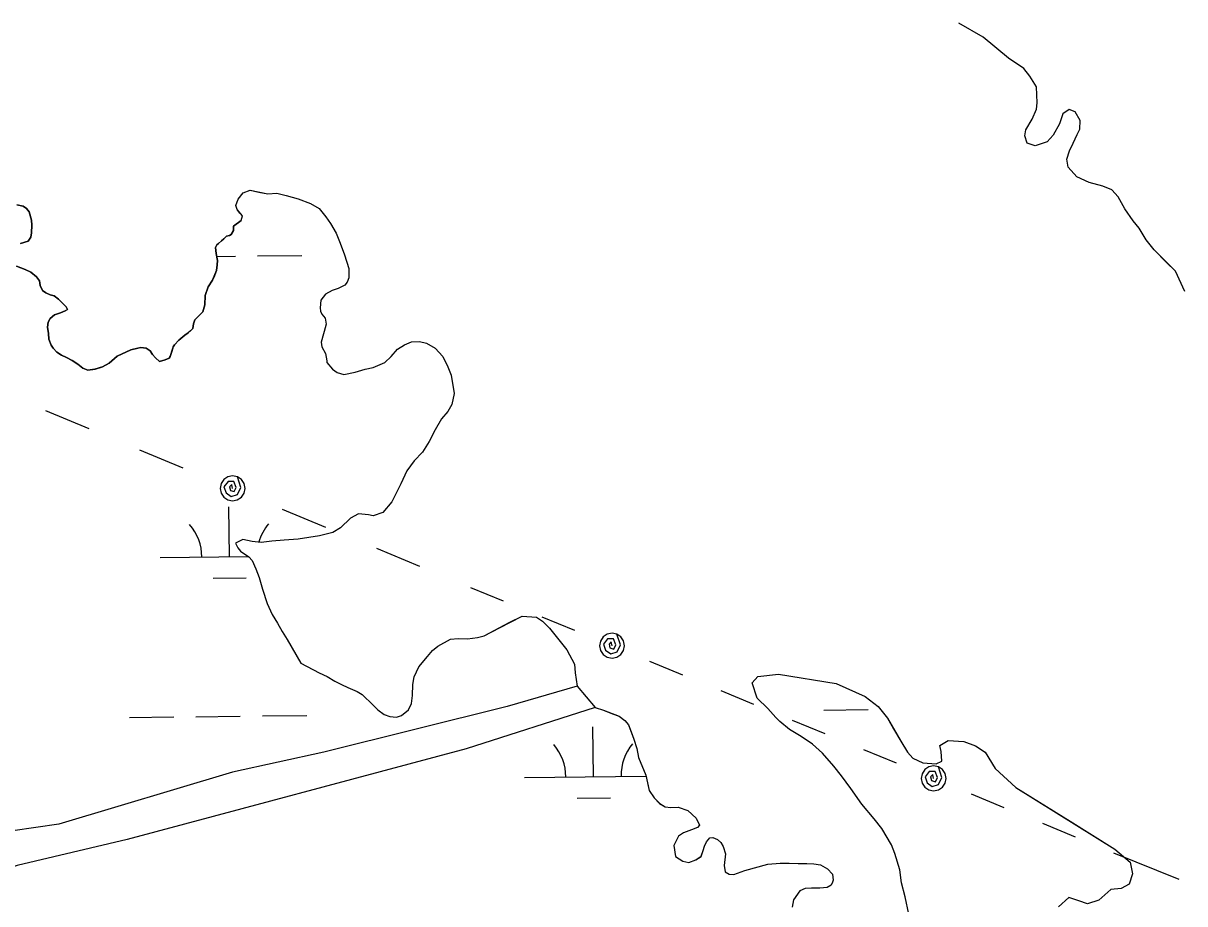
# Model space of a CAD drawing. Extents: x 3734862 to 3772949, y 391520 to 417239.
# Drawn here: x 3755585 to 3756424, y 414076 to 414713 of the extents above; entities that cross this region are included whole.
import ezdxf

# ---------------------------------------------------------------- set-up
doc = ezdxf.new("R2010")
doc.units = 0
for name, color, linetype in [('V-TOPO-SHOR', 7, 'Continuous'), ('V-UTIL-LINE', 7, 'Continuous'), ('V-WETL-SWMP', 7, 'Continuous')]:
    doc.layers.add(name, color=color, linetype=linetype)

msp = doc.modelspace()

# ---------------------------------------------------------------- linework, layer by layer
at = {"layer": 'V-TOPO-SHOR'}
for points in [[(3756424.2, 414518.7), (3756417.41, 414533.6), (3756411.08, 414539.86), (3756401.97, 414548.85), (3756396.41, 414556.29), (3756391.24, 414564.52), (3756386.88, 414570), (3756380.92, 414578.62), (3756376.14, 414587.25), (3756371.39, 414592.34), (3756365.08, 414595.05), (3756355.22, 414597.74), (3756346.15, 414601.62), (3756339.81, 414608.66), (3756338.98, 414614.56), (3756340.91, 414620.47), (3756343.63, 414626), (3756346.34, 414632.31), (3756348.28, 414636.26), (3756348.64, 414642.56), (3756345.06, 414648.83), (3756340.72, 414650.38), (3756336.02, 414647.2), (3756333.7, 414640.1), (3756329.03, 414631.81), (3756324.73, 414627.05), (3756316.1, 414624.24), (3756310.18, 414626.18), (3756308.57, 414631.28), (3756309.33, 414635.61), (3756314, 414643.51), (3756317.11, 414650.62), (3756317.47, 414655.34), (3756317, 414666.75), (3756312.23, 414674.59), (3756307.87, 414680.07), (3756296.8, 414687.48), (3756278.6, 414702.7), (3756260.83, 414712.82)], [(3755742.16, 414570.1), (3755743.12, 414573.42), (3755741.34, 414575.56), (3755739.18, 414578.09), (3755738.38, 414581.01), (3755739.91, 414585.51), (3755743.59, 414590.22), (3755748.66, 414592.01), (3755754.92, 414590.69), (3755761.56, 414589.36), (3755768.01, 414589.99), (3755774.66, 414588.28), (3755783.46, 414585.79), (3755792.27, 414582.53), (3755798.55, 414578.86), (3755803.47, 414572.84), (3755806.82, 414567.98), (3755810.77, 414560.97), (3755813.75, 414553.76), (3755816.93, 414545.38), (3755819.92, 414535.44), (3755819.96, 414528.8), (3755818.81, 414525.67), (3755817.07, 414523.32), (3755812.2, 414520.94), (3755807.91, 414519.55), (3755803.04, 414516.98), (3755799.75, 414512.47), (3755799.2, 414506.99), (3755799.61, 414504.65), (3755800.6, 414502.31), (3755802.96, 414499.59), (3755803.58, 414495.11), (3755802.25, 414489.82), (3755801.29, 414486.5), (3755799.95, 414482.19), (3755800.56, 414478.88), (3755803.13, 414474.01), (3755804.14, 414468.55), (3755804.15, 414467.38), (3755808.08, 414462.72), (3755811.61, 414460.2), (3755816.31, 414458.67), (3755824.5, 414460.48), (3755831.71, 414462.67), (3755837.57, 414463.88), (3755845.94, 414467.45), (3755850.6, 414471.78), (3755855.25, 414477.08), (3755860.12, 414480.24), (3755865.37, 414482.42), (3755871.04, 414482.65), (3755876.12, 414481.51), (3755882.4, 414477.84), (3755887.9, 414471.82), (3755891.66, 414464.42), (3755893.85, 414458.38), (3755896.08, 414445.12), (3755894.57, 414437.1), (3755891.48, 414432), (3755887.02, 414426.7), (3755882.39, 414418.86), (3755878.14, 414410.43), (3755873.31, 414402.59), (3755867.29, 414396.3), (3755861.87, 414389.24), (3755857.64, 414379.83), (3755851.08, 414366.71), (3755844.69, 414359.05), (3755837.67, 414356.66), (3755834.15, 414357.42), (3755826.92, 414357.96), (3755821.28, 414354.8), (3755814.09, 414347.91), (3755808.45, 414344.56), (3755798.7, 414342.15), (3755783.48, 414339.71), (3755773.33, 414339.06), (3755764.35, 414338.22), (3755756.74, 414337.2), (3755750.1, 414338.13), (3755743.45, 414339.45), (3755738.19, 414336.88), (3755739.78, 414333.38), (3755741.75, 414331.04), (3755747.63, 414326.98), (3755750.19, 414324.26), (3755752.77, 414318.22), (3755755.15, 414311.99), (3755757.55, 414303.61), (3755760.93, 414293.08), (3755764.5, 414285.29), (3755768.45, 414279.07), (3755771.81, 414272.84), (3755775.36, 414267.2), (3755785.43, 414250.08), (3755798.56, 414242.94), (3755804.44, 414240.43), (3755809.93, 414236.96), (3755814.63, 414234.64), (3755819.33, 414232.53)], [(3755582.71, 414553.47), (3755588.16, 414555.26), (3755590.09, 414558.2), (3755590.66, 414561.12), (3755590.81, 414566.78), (3755590.6, 414570.49), (3755589, 414576.52), (3755587.03, 414578.85), (3755584.68, 414580.4), (3755579.99, 414581.54)], [(3755742.16, 414570.1), (3755736.53, 414565.97), (3755736.54, 414564.4), (3755736.55, 414562.84), (3755735.01, 414560.1), (3755733.84, 414559.32), (3755731.5, 414558.72), (3755729.56, 414556.95), (3755728.02, 414555.38), (3755725.69, 414553.41), (3755724.52, 414552.62), (3755723.75, 414550.67), (3755723.96, 414548.72), (3755724.18, 414546.18), (3755724.99, 414541.31), (3755724.81, 414537.99), (3755724.45, 414534.09), (3755722.91, 414530.18), (3755721.57, 414527.05), (3755718.28, 414522.16), (3755716.18, 414515.9), (3755715.83, 414509.07), (3755714.5, 414503.99), (3755708.68, 414498.3), (3755707.73, 414495.36), (3755707.36, 414492.04), (3755705.61, 414490.47), (3755703.87, 414488.9), (3755701.54, 414487.33), (3755697.07, 414483.59), (3755693.98, 414480.26), (3755693.01, 414478.88), (3755692.82, 414477.71), (3755692.05, 414475.37), (3755690.91, 414471.85), (3755690.14, 414470.67), (3755687.22, 414469.29), (3755683.13, 414468.29), (3755680.19, 414470.8), (3755678.22, 414473.13), (3755676.45, 414475.85), (3755673.51, 414477.78), (3755669.6, 414478.34), (3755667.46, 414477.74), (3755662.4, 414476.73), (3755652.48, 414471.99), (3755646.66, 414466.88), (3755642, 414464.32), (3755636.54, 414462.53), (3755631.28, 414461.91), (3755627.76, 414463.25), (3755624.04, 414466.15), (3755620.12, 414468.86), (3755616.01, 414470.98), (3755612.29, 414472.71), (3755608.96, 414475.03), (3755606.21, 414477.74), (3755604.83, 414480.07), (3755603.25, 414484.35), (3755602.83, 414488.45), (3755602.21, 414493.12), (3755602.78, 414496.64), (3755604.12, 414499.38), (3755607.23, 414501.93), (3755611.71, 414503.33), (3755615.01, 414504.72), (3755616.76, 414505.9), (3755615.77, 414507.65), (3755614.6, 414509), (3755610.08, 414513.27), (3755606.95, 414515.59), (3755604.21, 414516.35), (3755601.08, 414517.89), (3755598.53, 414519.63), (3755596.95, 414523.13), (3755596.34, 414526.64), (3755594.37, 414529.35), (3755590.25, 414532.84), (3755586.15, 414534.76), (3755579.89, 414537.06)], [(3755819.33, 414232.53), (3755825.99, 414229.64), (3755829.71, 414227.32), (3755832.47, 414224.41), (3755834.63, 414222.47), (3755840.92, 414216.26), (3755845.43, 414212.97), (3755849.74, 414211.43), (3755854.43, 414210.88), (3755858.13, 414212.27), (3755863.18, 414216.4), (3755865.3, 414220.91), (3755866.05, 414226.58), (3755866.19, 414234.58), (3755867.33, 414240.26), (3755870.6, 414247.31), (3755876.8, 414254.96), (3755880.48, 414259.29), (3755884.37, 414262.24), (3755893.52, 414267.38), (3755898.98, 414267.8), (3755905.82, 414267.65), (3755913.04, 414268.48), (3755917.72, 414269.68), (3755923.36, 414272.65), (3755936.41, 414279.56), (3755945.36, 414283.92), (3755955.72, 414283.21), (3755960.03, 414280.3), (3755964.95, 414275.45), (3755977.54, 414259.72), (3755983.08, 414249.4), (3755983.71, 414242.96), (3755985.14, 414233.4)], [(3756176.19, 414168.46), (3756170.64, 414175.51), (3756162.31, 414184.9), (3756155.19, 414191.54), (3756146.89, 414196.99), (3756138.59, 414202.06), (3756131.47, 414207.92), (3756128.7, 414210.65), (3756122.75, 414217.3), (3756115.23, 414224.73), (3756111.62, 414235.73), (3756115.52, 414240.47), (3756130.46, 414242.14), (3756172.22, 414235.33), (3756193.13, 414226.02), (3756202.62, 414218.6), (3756209.37, 414210.38), (3756213.75, 414202.54), (3756218.92, 414193.52), (3756223.69, 414185.69), (3756227.65, 414181.38), (3756234.76, 414177.89), (3756244.6, 414177.16), (3756248.52, 414179.16), (3756248.09, 414186.23), (3756247.27, 414190.56), (3756253.15, 414194.14), (3756264.57, 414193.42), (3756272.85, 414190.33), (3756279.96, 414185.65), (3756287.12, 414173.9), (3756302.16, 414160.22), (3756341.28, 414135.68), (3756373.67, 414115.43), (3756384.75, 414106.05), (3756386.38, 414097.8), (3756384.06, 414090.31), (3756378.19, 414087.12), (3756370.71, 414086.29), (3756362.1, 414078.76), (3756353.86, 414075.95), (3756347.55, 414078.27), (3756340.45, 414080.59), (3756333.02, 414073.85)], [(3755985.14, 414233.4), (3755934.45, 414218.62), (3755801.83, 414185.73), (3755735.91, 414171.24), (3755610.36, 414133.71), (3755577.18, 414128.81), (3755505.77, 414109.17)], [(3755997.93, 414218.05), (3755904.75, 414188.15), (3755659.85, 414122.51), (3755580.27, 414103.64), (3755558.83, 414096.47), (3755548.29, 414095.22), (3755540.09, 414095.17), (3755531.5, 414094.73), (3755526.04, 414093.91), (3755518.77, 414091.67)], [(3755997.93, 414218.05), (3756004, 414215.94), (3756010.66, 414213.44), (3756015.35, 414211.72), (3756019.47, 414208.62), (3756022.23, 414205.32), (3756024.02, 414200.45), (3756026.01, 414195.18), (3756028.2, 414188.36), (3756029.41, 414181.93), (3756032.19, 414174.91), (3756034.57, 414169.07), (3756036.18, 414162.24), (3756037.18, 414157.95), (3756040.73, 414152.71), (3756044.66, 414148.43), (3756048.59, 414146.11), (3756052.69, 414145.75), (3756058.16, 414145.98), (3756065.01, 414143.48), (3756071.1, 414138.06), (3756073.48, 414132.8), (3756071.92, 414131.23), (3756067.64, 414129.44), (3756061.79, 414127.45), (3756058.29, 414124.89), (3756054.82, 414118.23), (3756056.04, 414110.23), (3756061.53, 414106.75), (3756065.64, 414105.79), (3756070.71, 414107.78), (3756074.6, 414110.34), (3756076.13, 414114.46), (3756077.09, 414117.59), (3756078.44, 414120.92), (3756080.96, 414123.67), (3756083.1, 414124.07), (3756086.43, 414122.53), (3756088.79, 414120.4), (3756090.57, 414117.48), (3756092.16, 414112.22), (3756091.24, 414103.62), (3756092.05, 414099.13), (3756094.79, 414097.39), (3756098.31, 414097.22), (3756106.3, 414100.2), (3756122.87, 414104.6), (3756131.66, 414105.44), (3756138.3, 414105.48), (3756144.74, 414105.13), (3756150.99, 414105.17), (3756156.07, 414105.01), (3756160.96, 414104.26), (3756165.86, 414101.36), (3756169.6, 414097.48), (3756170.02, 414092.99), (3756169.64, 414091.62), (3756168.67, 414089.47), (3756165.75, 414087.69), (3756160.48, 414087.27), (3756154.43, 414087.23), (3756149.74, 414087.2), (3756146.04, 414085.42), (3756141.4, 414078.94), (3756140.46, 414073.47)], [(3756224.84, 414068.43), (3756222, 414081), (3756219.58, 414091.22), (3756218.34, 414100.66), (3756214.72, 414112.43), (3756212.32, 414118.72), (3756205.16, 414130.48), (3756199.61, 414137.52), (3756190.88, 414148.09), (3756182.94, 414159.45), (3756176.19, 414168.46)]]:
    msp.add_lwpolyline(points, dxfattribs=at)
at = {"layer": 'V-UTIL-LINE'}
for points in [[(3755600.72, 414432.72), (3755632, 414419.71)], [(3755668.8, 414404.39), (3755700.08, 414391.38)], [(3755735.96, 414376.45), (3755735.36, 414379.26), (3755733.77, 414377.56), (3755734.41, 414374.89), (3755737.23, 414374.07), (3755738.68, 414377.14), (3755737, 414381.52), (3755732.73, 414381.36), (3755729.74, 414377.53), (3755731.27, 414373.22), (3755734.93, 414370.65), (3755739.54, 414372.05), (3755741.95, 414377.01), (3755739.42, 414384.76), (3755735.97, 414385.45), (3755732.53, 414384.77), (3755729.6, 414382.82), (3755727.65, 414379.91), (3755726.96, 414376.46), (3755727.64, 414373.02), (3755729.58, 414370.09), (3755732.5, 414368.14), (3755735.94, 414367.45), (3755739.39, 414368.13), (3755742.31, 414370.07), (3755744.27, 414372.99), (3755744.96, 414376.43), (3755744.28, 414379.88), (3755742.33, 414382.8), (3755739.42, 414384.76)], [(3755771.84, 414361.52), (3755803.12, 414348.5)], [(3755839.92, 414333.19), (3755871.2, 414320.17)], [(3755907.99, 414304.86), (3755931.65, 414295.09)], [(3755959.48, 414283.6), (3755983.14, 414273.83)], [(3756010.28, 414262.63), (3756009.67, 414265.44), (3756008.09, 414263.73), (3756008.74, 414261.06), (3756011.55, 414260.25), (3756012.99, 414263.33), (3756011.3, 414267.7), (3756007.04, 414267.54), (3756004.05, 414263.7), (3756005.6, 414259.39), (3756009.26, 414256.83), (3756013.87, 414258.25), (3756016.27, 414263.2), (3756013.71, 414270.95), (3756010.27, 414271.63), (3756006.82, 414270.94), (3756003.91, 414268.98), (3756001.96, 414266.06), (3756001.28, 414262.62), (3756001.96, 414259.17), (3756003.92, 414256.26), (3756006.84, 414254.31), (3756010.29, 414253.63), (3756013.73, 414254.32), (3756016.65, 414256.27), (3756018.6, 414259.19), (3756019.28, 414262.64), (3756018.59, 414266.08), (3756016.63, 414269), (3756013.71, 414270.95)], [(3756037.41, 414251.42), (3756061.07, 414241.66)], [(3756088.9, 414230.17), (3756112.56, 414220.4)], [(3756140.39, 414208.91), (3756164.05, 414199.14)], [(3756191.88, 414187.65), (3756215.54, 414177.88)], [(3756242.67, 414166.68), (3756242.06, 414169.49), (3756240.48, 414167.78), (3756241.13, 414165.11), (3756243.95, 414164.3), (3756245.39, 414167.38), (3756243.7, 414171.75), (3756239.43, 414171.59), (3756236.45, 414167.75), (3756237.99, 414163.44), (3756241.66, 414160.87), (3756246.27, 414162.29), (3756248.66, 414167.25), (3756246.11, 414175), (3756242.66, 414175.68), (3756239.22, 414174.99), (3756236.3, 414173.03), (3756234.35, 414170.11), (3756233.67, 414166.67), (3756234.36, 414163.22), (3756236.32, 414160.31), (3756239.24, 414158.36), (3756242.68, 414157.68), (3756246.13, 414158.37), (3756249.04, 414160.32), (3756250.99, 414163.24), (3756251.67, 414166.69), (3756250.98, 414170.13), (3756249.03, 414173.05), (3756246.11, 414175)], [(3756269.81, 414155.47), (3756293.47, 414145.71)], [(3756321.3, 414134.22), (3756344.96, 414124.45)], [(3756372.79, 414112.96), (3756419.79, 414093.79)]]:
    msp.add_lwpolyline(points, dxfattribs=at)
at = {"layer": 'V-WETL-SWMP'}
for p, q in [((3756278.6, 414702.7), (3756260.83, 414712.82)), ((3756296.8, 414687.47), (3756278.6, 414702.7)), ((3756307.87, 414680.07), (3756296.8, 414687.47)), ((3756312.23, 414674.59), (3756307.87, 414680.07)), ((3756317, 414666.75), (3756312.23, 414674.59)), ((3756317.47, 414655.34), (3756317, 414666.75)), ((3756317.11, 414650.62), (3756317.47, 414655.34)), ((3756314, 414643.51), (3756317.11, 414650.62)), ((3756336.02, 414647.2), (3756333.7, 414640.1)), ((3756340.72, 414650.38), (3756336.02, 414647.2)), ((3756345.06, 414648.83), (3756340.72, 414650.38)), ((3756348.64, 414642.56), (3756345.06, 414648.83)), ((3756309.33, 414635.61), (3756314, 414643.51)), ((3756333.7, 414640.1), (3756329.03, 414631.81)), ((3756348.28, 414636.26), (3756348.64, 414642.56)), ((3756308.57, 414631.28), (3756309.33, 414635.61)), ((3756310.18, 414626.18), (3756308.57, 414631.28)), ((3756329.03, 414631.81), (3756324.73, 414627.06)), ((3756343.63, 414626), (3756346.34, 414632.31)), ((3756346.34, 414632.31), (3756348.28, 414636.26)), ((3756316.09, 414624.24), (3756310.18, 414626.18)), ((3756324.73, 414627.06), (3756316.09, 414624.24)), ((3756338.98, 414614.56), (3756340.91, 414620.47)), ((3756340.91, 414620.47), (3756343.63, 414626)), ((3756339.81, 414608.66), (3756338.98, 414614.56)), ((3756346.15, 414601.62), (3756339.81, 414608.66)), ((3756355.22, 414597.74), (3756346.15, 414601.62)), ((3756365.08, 414595.05), (3756355.22, 414597.74)), ((3756371.39, 414592.33), (3756365.08, 414595.05)), ((3756376.14, 414587.25), (3756371.39, 414592.33)), ((3756380.92, 414578.62), (3756376.14, 414587.25)), ((3756386.88, 414570), (3756380.92, 414578.62)), ((3756391.24, 414564.52), (3756386.88, 414570)), ((3756396.41, 414556.29), (3756391.24, 414564.52)), ((3756401.97, 414548.85), (3756396.41, 414556.29)), ((3755754.02, 414544.5), (3755786.02, 414544.84)), ((3756417.41, 414533.61), (3756401.97, 414548.85)), ((3755724.51, 414544.19), (3755738.03, 414544.33)), ((3756424.2, 414518.7), (3756417.41, 414533.61)), ((3755733.73, 414327.03), (3755733.35, 414363.03)), ((3755683.73, 414326.5), (3755747.35, 414327.17)), ((3755721.89, 414311.47), (3755745.89, 414311.73)), ((3755661.54, 414210.83), (3755693.54, 414211.17)), ((3755709.54, 414211.33), (3755741.54, 414211.67)), ((3755757.54, 414211.84), (3755789.54, 414212.18)), ((3756163.42, 414216.13), (3756195.42, 414216.47)), ((3755996.86, 414167.94), (3755996.48, 414203.93)), ((3755946.86, 414167.41), (3756034.74, 414168.34)), ((3755985.02, 414152.38), (3756009.02, 414152.63))]:
    msp.add_line(p, q, dxfattribs=at)
for points in [[(3755735.01, 414560.1), (3755736.55, 414562.84), (3755736.53, 414565.97), (3755742.16, 414570.1), (3755743.12, 414573.42), (3755739.18, 414578.09), (3755738.38, 414581.01), (3755739.91, 414585.51), (3755743.59, 414590.22), (3755748.66, 414592.01), (3755761.57, 414589.36), (3755768.01, 414589.99), (3755774.66, 414588.28), (3755783.46, 414585.79), (3755792.27, 414582.53), (3755798.55, 414578.86), (3755803.47, 414572.84), (3755806.82, 414567.98), (3755810.77, 414560.97), (3755813.75, 414553.76), (3755816.93, 414545.39), (3755819.92, 414535.44), (3755819.96, 414528.8), (3755818.81, 414525.67), (3755817.07, 414523.32), (3755812.2, 414520.94), (3755807.91, 414519.55), (3755803.05, 414516.98), (3755799.75, 414512.46), (3755799.2, 414506.99), (3755799.61, 414504.65), (3755800.6, 414502.31), (3755802.96, 414499.59), (3755803.58, 414495.11), (3755802.24, 414489.82), (3755799.95, 414482.19), (3755800.56, 414478.88), (3755803.13, 414474.01), (3755804.14, 414468.55), (3755804.15, 414467.38), (3755808.08, 414462.72), (3755811.61, 414460.2), (3755816.31, 414458.67), (3755824.5, 414460.48), (3755831.71, 414462.67), (3755837.57, 414463.88), (3755845.94, 414467.45), (3755850.6, 414471.78), (3755855.25, 414477.08), (3755860.12, 414480.24), (3755865.38, 414482.42), (3755871.04, 414482.65), (3755876.12, 414481.51), (3755882.4, 414477.84), (3755887.9, 414471.82), (3755891.66, 414464.42), (3755893.85, 414458.38), (3755896.08, 414445.12), (3755894.57, 414437.1), (3755891.48, 414432), (3755887.02, 414426.7), (3755882.39, 414418.86), (3755878.14, 414410.43), (3755873.31, 414402.59), (3755867.3, 414396.3), (3755861.87, 414389.24), (3755857.64, 414379.84), (3755851.08, 414366.71), (3755844.69, 414359.05), (3755837.67, 414356.66), (3755834.15, 414357.42), (3755826.92, 414357.96), (3755821.28, 414354.8), (3755814.1, 414347.92), (3755808.45, 414344.56), (3755798.7, 414342.15), (3755783.48, 414339.71), (3755773.33, 414339.06), (3755764.35, 414338.22), (3755756.75, 414337.2), (3755750.1, 414338.13), (3755743.45, 414339.45), (3755738.19, 414336.88), (3755739.78, 414333.38), (3755741.75, 414331.04), (3755747.63, 414326.98), (3755750.19, 414324.26), (3755752.77, 414318.23), (3755755.15, 414311.99), (3755757.55, 414303.61), (3755760.94, 414293.08), (3755764.5, 414285.29), (3755768.45, 414279.07), (3755771.81, 414272.84), (3755775.36, 414267.2), (3755785.43, 414250.08), (3755798.56, 414242.94), (3755804.44, 414240.44), (3755809.93, 414236.96), (3755814.63, 414234.64), (3755819.33, 414232.53)], [(3755579.99, 414581.54), (3755584.68, 414580.4), (3755587.03, 414578.85), (3755589, 414576.52), (3755590.6, 414570.49), (3755590.82, 414566.78), (3755590.66, 414561.12), (3755590.09, 414558.2), (3755588.16, 414555.26), (3755582.71, 414553.47)], [(3755579.89, 414537.06), (3755586.15, 414534.76), (3755590.25, 414532.84), (3755594.37, 414529.35), (3755596.34, 414526.64), (3755596.95, 414523.13), (3755598.53, 414519.63), (3755601.08, 414517.89), (3755604.21, 414516.35), (3755606.95, 414515.59), (3755610.08, 414513.27), (3755614.6, 414509), (3755615.77, 414507.65), (3755616.76, 414505.9), (3755615.01, 414504.72), (3755611.71, 414503.33), (3755607.23, 414501.93), (3755604.12, 414499.38), (3755602.78, 414496.64), (3755602.21, 414493.12), (3755602.83, 414488.45), (3755603.25, 414484.35), (3755604.83, 414480.07), (3755606.21, 414477.74), (3755608.96, 414475.03), (3755612.29, 414472.71), (3755616.01, 414470.98), (3755620.12, 414468.86), (3755624.04, 414466.15), (3755627.76, 414463.25), (3755631.28, 414461.91), (3755636.55, 414462.53), (3755642, 414464.32), (3755646.66, 414466.88), (3755652.48, 414471.99), (3755662.4, 414476.74), (3755667.46, 414477.74), (3755669.6, 414478.34), (3755673.51, 414477.78), (3755676.45, 414475.85), (3755678.22, 414473.13), (3755680.19, 414470.8), (3755683.13, 414468.29), (3755687.22, 414469.29), (3755690.13, 414470.67), (3755690.91, 414471.85), (3755692.82, 414477.71), (3755693.01, 414478.88), (3755693.97, 414480.26), (3755697.07, 414483.59), (3755701.54, 414487.33), (3755703.87, 414488.9), (3755707.36, 414492.04), (3755707.73, 414495.36), (3755708.68, 414498.3), (3755714.5, 414503.99), (3755715.83, 414509.07), (3755716.18, 414515.9), (3755718.28, 414522.16), (3755721.57, 414527.05), (3755724.45, 414534.09), (3755724.81, 414538), (3755724.98, 414541.31), (3755724.17, 414546.18), (3755723.75, 414550.67), (3755724.52, 414552.62), (3755725.69, 414553.41), (3755728.02, 414555.38), (3755729.57, 414556.95), (3755731.5, 414558.72), (3755733.84, 414559.32), (3755735.01, 414560.1)], [(3755819.33, 414232.53), (3755825.99, 414229.64), (3755829.71, 414227.32), (3755832.47, 414224.41), (3755834.63, 414222.47), (3755840.92, 414216.26), (3755845.43, 414212.97), (3755849.74, 414211.43), (3755854.43, 414210.88), (3755858.13, 414212.27), (3755863.18, 414216.4), (3755865.3, 414220.91), (3755866.04, 414226.58), (3755866.19, 414234.58), (3755867.33, 414240.26), (3755870.6, 414247.31), (3755876.8, 414254.96), (3755880.48, 414259.28), (3755884.37, 414262.24), (3755893.52, 414267.38), (3755898.98, 414267.8), (3755905.82, 414267.65), (3755913.04, 414268.48), (3755917.72, 414269.68), (3755936.4, 414279.57), (3755945.36, 414283.92), (3755955.72, 414283.21), (3755960.03, 414280.3), (3755964.95, 414275.45), (3755977.55, 414259.71), (3755983.08, 414249.4), (3755983.71, 414242.96), (3755985.14, 414233.4), (3755997.93, 414218.05), (3756004, 414215.94), (3756015.35, 414211.72), (3756019.47, 414208.62), (3756022.23, 414205.32), (3756026.01, 414195.18), (3756028.2, 414188.36), (3756029.41, 414181.93), (3756034.57, 414169.07), (3756037.18, 414157.95), (3756040.73, 414152.7), (3756044.67, 414148.43), (3756048.59, 414146.11), (3756052.69, 414145.75), (3756058.16, 414145.98), (3756065.01, 414143.48), (3756071.1, 414138.06), (3756073.48, 414132.8), (3756071.92, 414131.23), (3756067.64, 414129.44), (3756061.79, 414127.45), (3756058.29, 414124.89), (3756054.82, 414118.23), (3756056.04, 414110.23), (3756061.53, 414106.75), (3756065.64, 414105.8), (3756070.71, 414107.78), (3756074.6, 414110.35), (3756076.13, 414114.46), (3756077.09, 414117.59), (3756078.44, 414120.92), (3756080.96, 414123.67), (3756083.1, 414124.07), (3756086.43, 414122.53), (3756088.79, 414120.4), (3756090.57, 414117.48), (3756092.16, 414112.22), (3756091.24, 414103.62), (3756092.05, 414099.13), (3756094.8, 414097.39), (3756098.31, 414097.22), (3756106.3, 414100.2), (3756122.87, 414104.6), (3756131.66, 414105.44), (3756138.3, 414105.48), (3756144.74, 414105.13), (3756150.99, 414105.17), (3756156.07, 414105.01), (3756160.96, 414104.26), (3756165.86, 414101.36), (3756169.6, 414097.48), (3756170.02, 414092.99), (3756169.64, 414091.62), (3756168.67, 414089.47), (3756165.75, 414087.69), (3756160.48, 414087.27), (3756149.74, 414087.2), (3756146.04, 414085.42), (3756141.4, 414078.94), (3756140.46, 414073.47)], [(3756146.89, 414196.99), (3756138.59, 414202.06), (3756131.47, 414207.91), (3756128.7, 414210.65), (3756122.75, 414217.3), (3756115.23, 414224.73), (3756111.62, 414235.73), (3756115.52, 414240.47), (3756130.46, 414242.14), (3756172.22, 414235.33), (3756193.13, 414226.02), (3756202.62, 414218.6), (3756209.37, 414210.38), (3756218.92, 414193.52), (3756223.69, 414185.68), (3756227.65, 414181.38), (3756234.76, 414177.89), (3756244.6, 414177.16), (3756248.52, 414179.16), (3756248.08, 414186.23), (3756247.27, 414190.56), (3756253.15, 414194.14), (3756264.57, 414193.42), (3756272.85, 414190.33), (3756279.96, 414185.65), (3756287.12, 414173.9), (3756302.16, 414160.22), (3756373.67, 414115.43), (3756384.75, 414106.05), (3756386.38, 414097.8), (3756384.07, 414090.31), (3756378.19, 414087.12), (3756370.71, 414086.29), (3756362.1, 414078.76), (3756353.86, 414075.95), (3756347.55, 414078.27), (3756340.45, 414080.59), (3756333.02, 414073.85)], [(3756224.84, 414068.43), (3756222, 414081), (3756219.58, 414091.22), (3756218.34, 414100.65), (3756214.72, 414112.44), (3756212.32, 414118.72), (3756205.16, 414130.48), (3756199.6, 414137.52), (3756190.88, 414148.09), (3756182.94, 414159.45), (3756176.19, 414168.46), (3756170.64, 414175.51), (3756162.31, 414184.9), (3756155.19, 414191.54), (3756146.89, 414196.99)]]:
    msp.add_lwpolyline(points, dxfattribs=at)
for centre, start, end in [((3755678.48, 414326.92), 359.83336, 41.37702), ((3755788.96, 414328.09), 139.83336, 164.60631), ((3755941.61, 414167.83), 359.83336, 41.37702), ((3756052.09, 414169), 139.83336, 181.37702)]:
    msp.add_arc(centre, 35.25, start, end, dxfattribs=at)

doc.saveas('drawing.dxf')
